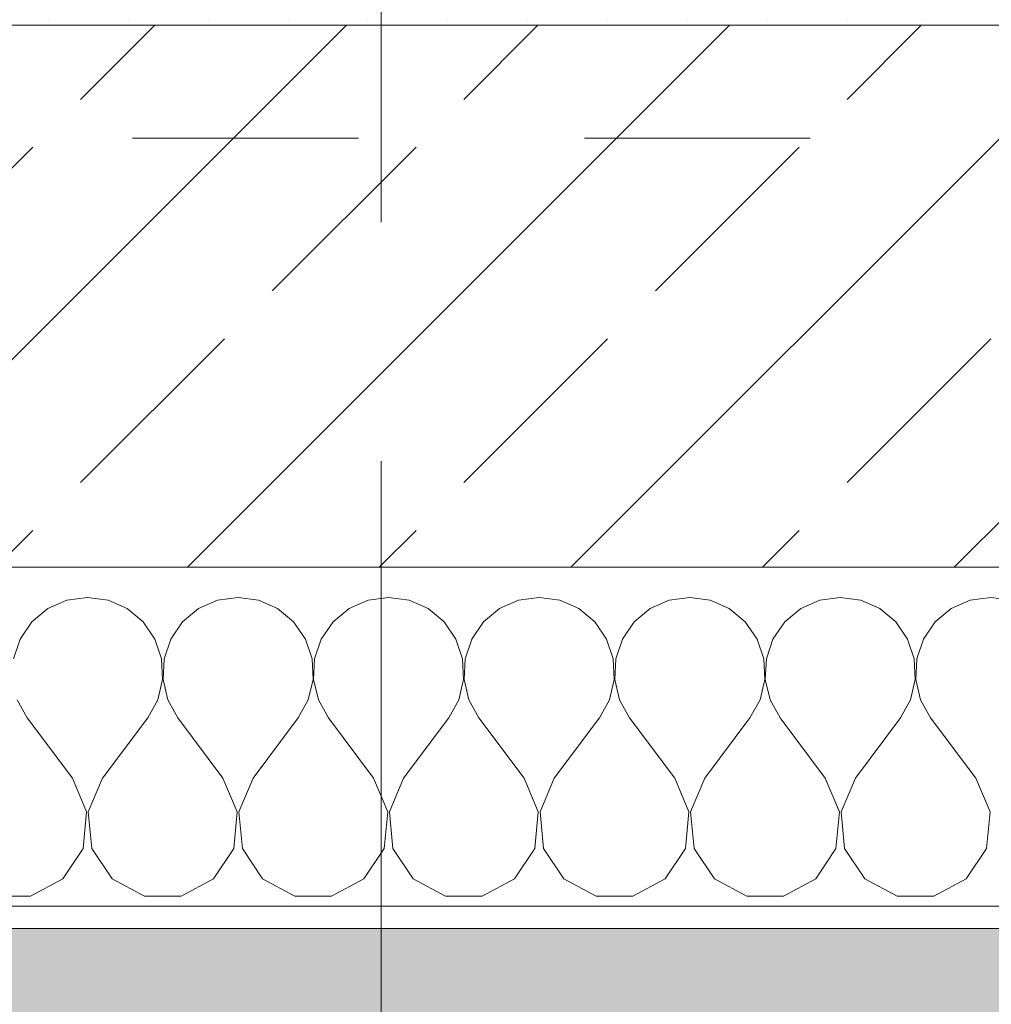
# Model space of a CAD drawing. Header units: metres. Extents: x -4 to 99, y -11 to 17.
# Tile 611 of 656: x 57.97 to 58.4, y -0.189 to 0.247. Entities that reach past the tile are written whole.
import ezdxf

# ---------------------------------------------------------------- set-up
doc = ezdxf.new("R2010")
doc.units = ezdxf.units.M
doc.header["$MEASUREMENT"] = 0
doc.linetypes.add('Strichlinie doppelt', pattern=[0.546806, 0.264583, -0.105833, 0.070556, -0.105833])
doc.linetypes.add('Untersicht', pattern=[0.1, 0.075, -0.025])
for name, color, linetype in [('152 - Bemaßung_ Beschriftung.Ausbau', 7, 'Continuous'), ('302 - Elemente.Schraffur', 7, 'Continuous'), ('451 - Universal.Achsen Raster', 7, 'Continuous'), ('603 - Struktur.Bodenplatte_ Decke Roh', 7, 'Continuous'), ('604 - Struktur.Wand Aussen', 7, 'Continuous'), ('607 - Struktur.Stütze', 7, 'Continuous'), ('Neubau_653 - Abdeckung.TB Verkofferung', 7, 'Continuous')]:
    doc.layers.add(name, color=color, linetype=linetype)
doc.styles.add('ERSTELLTER_STIL_2', font='txt')
doc.dimstyles.new('ERSTELLTER_STIL__1', dxfattribs={"dimtxt": 0.1, "dimasz": 0.0532, "dimexe": 0.18, "dimexo": 0.0625, "dimgap": 0, "dimtad": 1, "dimzin": 0, "dimdsep": 46, "dimtxsty": 'ERSTELLTER_STIL_2', "dimblk": 'ARROWHEAD_2', "dimblk1": 'ARROWHEAD_2', "dimblk2": 'ARROWHEAD_2', "dimcen": 0.09, "dimse1": 1, "dimse2": 1, "dimclrd": 7, "dimclre": 7, "dimclrt": 7, "dimazin": 0, "dimtfac": 1, "dimtdec": 4, "dimtmove": 0, "dimatfit": 3, "dimfxl": 1, "dimtolj": 1, "dimtzin": 0, "dimarcsym": 0})
doc.dimstyles.new('ERSTELLTER_STIL__2', dxfattribs={"dimtxt": 0.1, "dimasz": 0.0532, "dimexe": 0.18, "dimexo": 0.0625, "dimgap": 0, "dimtad": 1, "dimtih": 1, "dimtoh": 1, "dimzin": 0, "dimdsep": 46, "dimtxsty": 'ERSTELLTER_STIL_2', "dimblk": 'ARROWHEAD_2', "dimblk1": 'ARROWHEAD_2', "dimblk2": 'ARROWHEAD_2', "dimcen": 0.09, "dimse1": 1, "dimse2": 1, "dimclrd": 7, "dimclre": 7, "dimclrt": 7, "dimazin": 0, "dimtfac": 1, "dimtdec": 4, "dimtmove": 0, "dimatfit": 3, "dimfxl": 1, "dimtolj": 1, "dimtzin": 0, "dimarcsym": 0})
doc.dimstyles.new('ERSTELLTER_STIL__4', dxfattribs={"dimtxt": 0.1, "dimasz": 0.0532, "dimexe": 0.18, "dimexo": 0.0625, "dimgap": 0, "dimtad": 1, "dimzin": 0, "dimdsep": 46, "dimtxsty": 'ERSTELLTER_STIL_2', "dimblk": 'ARROWHEAD_2', "dimblk1": 'ARROWHEAD_2', "dimblk2": 'ARROWHEAD_2', "dimcen": 0.09, "dimse1": 1, "dimse2": 1, "dimclrd": 7, "dimclre": 7, "dimclrt": 7, "dimazin": 0, "dimtfac": 1, "dimtdec": 4, "dimtmove": 2, "dimatfit": 3, "dimfxl": 1, "dimtolj": 1, "dimtzin": 0, "dimarcsym": 0})
pattern_1 = [(45, (0, 0), (-0.01767767, 0.01767767), [0, -0.025])]

# ---------------------------------------------------------------- blocks, each defined once
blk = doc.blocks.new('*X101')
at = {"layer": '604 - Struktur.Wand Aussen', "color": 7, "linetype": 'Continuous', "lineweight": 5}
for p, q in [((58, -0.00833), (57.99089, -0.0096)), ((58.00911, -0.0096), (58, -0.00833)), ((58.06667, -0.00833), (58.05756, -0.0096)), ((58.07578, -0.0096), (58.06667, -0.00833)), ((58.13333, -0.00833), (58.12422, -0.0096)), ((58.14244, -0.0096), (58.13333, -0.00833)), ((58.2, -0.00833), (58.19089, -0.0096)), ((58.20911, -0.0096), (58.2, -0.00833)), ((58.26667, -0.00833), (58.25756, -0.0096)), ((58.27578, -0.0096), (58.26667, -0.00833)), ((58.33333, -0.00833), (58.32422, -0.0096)), ((58.34244, -0.0096), (58.33333, -0.00833)), ((58.4, -0.00833), (58.39089, -0.0096)), ((58.40911, -0.0096), (58.4, -0.00833)), ((57.99089, -0.0096), (57.98248, -0.01331)), ((58.01752, -0.01331), (58.00911, -0.0096)), ((58.05756, -0.0096), (58.04914, -0.01331)), ((58.08419, -0.01331), (58.07578, -0.0096)), ((58.12422, -0.0096), (58.11581, -0.01331)), ((58.15086, -0.01331), (58.14244, -0.0096)), ((58.19089, -0.0096), (58.18248, -0.01331)), ((58.21752, -0.01331), (58.20911, -0.0096)), ((58.25756, -0.0096), (58.24914, -0.01331)), ((58.28419, -0.01331), (58.27578, -0.0096)), ((58.32422, -0.0096), (58.31581, -0.01331)), ((58.35086, -0.01331), (58.34244, -0.0096)), ((58.39089, -0.0096), (58.38248, -0.01331)), ((57.98248, -0.01331), (57.97539, -0.01918)), ((58.02461, -0.01918), (58.01752, -0.01331)), ((58.04914, -0.01331), (58.04206, -0.01918)), ((58.09127, -0.01918), (58.08419, -0.01331)), ((58.11581, -0.01331), (58.10873, -0.01918)), ((58.15794, -0.01918), (58.15086, -0.01331)), ((58.18248, -0.01331), (58.17539, -0.01918)), ((58.22461, -0.01918), (58.21752, -0.01331)), ((58.24914, -0.01331), (58.24206, -0.01918)), ((58.29127, -0.01918), (58.28419, -0.01331)), ((58.31581, -0.01331), (58.30873, -0.01918)), ((58.35794, -0.01918), (58.35086, -0.01331)), ((58.38248, -0.01331), (58.37539, -0.01918)), ((57.97539, -0.01918), (57.97019, -0.02676)), ((58.02981, -0.02676), (58.02461, -0.01918)), ((58.04206, -0.01918), (58.03685, -0.02676)), ((58.09648, -0.02676), (58.09127, -0.01918)), ((58.10873, -0.01918), (58.10352, -0.02676)), ((58.16315, -0.02676), (58.15794, -0.01918)), ((58.17539, -0.01918), (58.17019, -0.02676)), ((58.22981, -0.02676), (58.22461, -0.01918)), ((58.24206, -0.01918), (58.23685, -0.02676)), ((58.29648, -0.02676), (58.29127, -0.01918)), ((58.30873, -0.01918), (58.30352, -0.02676)), ((58.36315, -0.02676), (58.35794, -0.01918)), ((58.37539, -0.01918), (58.37019, -0.02676)), ((57.97019, -0.02676), (57.96725, -0.03547)), ((58.03275, -0.03547), (58.02981, -0.02676)), ((58.03685, -0.02676), (58.03391, -0.03547)), ((58.09942, -0.03547), (58.09648, -0.02676)), ((58.10352, -0.02676), (58.10058, -0.03547)), ((58.16609, -0.03547), (58.16315, -0.02676)), ((58.17019, -0.02676), (58.16725, -0.03547)), ((58.23275, -0.03547), (58.22981, -0.02676)), ((58.23685, -0.02676), (58.23391, -0.03547)), ((58.29942, -0.03547), (58.29648, -0.02676)), ((58.30352, -0.02676), (58.30058, -0.03547)), ((58.36609, -0.03547), (58.36315, -0.02676)), ((58.37019, -0.02676), (58.36725, -0.03547)), ((58.0332, -0.04466), (58.03275, -0.03547)), ((58.03391, -0.03547), (58.03347, -0.04466)), ((58.09987, -0.04466), (58.09942, -0.03547)), ((58.10058, -0.03547), (58.10013, -0.04466)), ((58.16653, -0.04466), (58.16609, -0.03547)), ((58.16725, -0.03547), (58.1668, -0.04466)), ((58.2332, -0.04466), (58.23275, -0.03547)), ((58.23391, -0.03547), (58.23347, -0.04466)), ((58.29987, -0.04466), (58.29942, -0.03547)), ((58.30058, -0.03547), (58.30013, -0.04466)), ((58.36653, -0.04466), (58.36609, -0.03547)), ((58.36725, -0.03547), (58.3668, -0.04466)), ((58.03112, -0.05362), (58.0332, -0.04466)), ((58.03347, -0.04466), (58.03555, -0.05362)), ((58.09778, -0.05362), (58.09987, -0.04466)), ((58.10013, -0.04466), (58.10222, -0.05362)), ((58.16445, -0.05362), (58.16653, -0.04466)), ((58.1668, -0.04466), (58.16888, -0.05362)), ((58.23112, -0.05362), (58.2332, -0.04466)), ((58.23347, -0.04466), (58.23555, -0.05362)), ((58.29778, -0.05362), (58.29987, -0.04466)), ((58.30013, -0.04466), (58.30222, -0.05362)), ((58.36445, -0.05362), (58.36653, -0.04466)), ((58.3668, -0.04466), (58.36888, -0.05362)), ((57.96888, -0.05362), (57.97333, -0.06167)), ((58.02667, -0.06167), (58.03112, -0.05362)), ((58.03555, -0.05362), (58.04, -0.06167)), ((58.09333, -0.06167), (58.09778, -0.05362)), ((58.10222, -0.05362), (58.10667, -0.06167)), ((58.16, -0.06167), (58.16445, -0.05362)), ((58.16888, -0.05362), (58.17333, -0.06167)), ((58.22667, -0.06167), (58.23112, -0.05362)), ((58.23555, -0.05362), (58.24, -0.06167)), ((58.29333, -0.06167), (58.29778, -0.05362)), ((58.30222, -0.05362), (58.30667, -0.06167)), ((58.36, -0.06167), (58.36445, -0.05362)), ((58.36888, -0.05362), (58.37333, -0.06167)), ((57.99333, -0.08833), (57.97333, -0.06167)), ((58.00667, -0.08833), (58.02667, -0.06167)), ((58.06, -0.08833), (58.04, -0.06167)), ((58.07333, -0.08833), (58.09333, -0.06167)), ((58.12667, -0.08833), (58.10667, -0.06167)), ((58.14, -0.08833), (58.16, -0.06167)), ((58.19333, -0.08833), (58.17333, -0.06167)), ((58.20667, -0.08833), (58.22667, -0.06167)), ((58.26, -0.08833), (58.24, -0.06167)), ((58.27333, -0.08833), (58.29333, -0.06167)), ((58.32667, -0.08833), (58.30667, -0.06167)), ((58.34, -0.08833), (58.36, -0.06167)), ((58.39333, -0.08833), (58.37333, -0.06167)), ((57.99962, -0.1033), (57.99333, -0.08833)), ((58.00667, -0.08833), (58.00038, -0.1033)), ((58.06629, -0.1033), (58.06, -0.08833)), ((58.07333, -0.08833), (58.06705, -0.1033)), ((58.13295, -0.1033), (58.12667, -0.08833)), ((58.14, -0.08833), (58.13371, -0.1033)), ((58.19962, -0.1033), (58.19333, -0.08833)), ((58.20667, -0.08833), (58.20038, -0.1033)), ((58.26629, -0.1033), (58.26, -0.08833)), ((58.27333, -0.08833), (58.26705, -0.1033)), ((58.33295, -0.1033), (58.32667, -0.08833)), ((58.34, -0.08833), (58.33371, -0.1033)), ((58.39962, -0.1033), (58.39333, -0.08833)), ((57.99808, -0.11947), (57.99962, -0.1033)), ((58.00038, -0.1033), (58.00192, -0.11947)), ((58.06475, -0.11947), (58.06629, -0.1033)), ((58.06705, -0.1033), (58.06858, -0.11947)), ((58.13142, -0.11947), (58.13295, -0.1033)), ((58.13371, -0.1033), (58.13525, -0.11947)), ((58.19808, -0.11947), (58.19962, -0.1033)), ((58.20038, -0.1033), (58.20192, -0.11947)), ((58.26475, -0.11947), (58.26629, -0.1033)), ((58.26705, -0.1033), (58.26858, -0.11947)), ((58.33142, -0.11947), (58.33295, -0.1033)), ((58.33371, -0.1033), (58.33525, -0.11947)), ((58.39808, -0.11947), (58.39962, -0.1033)), ((57.9891, -0.13299), (57.99808, -0.11947)), ((58.00192, -0.11947), (58.0109, -0.13299)), ((58.05576, -0.13299), (58.06475, -0.11947)), ((58.06858, -0.11947), (58.07757, -0.13299)), ((58.12243, -0.13299), (58.13142, -0.11947)), ((58.13525, -0.11947), (58.14424, -0.13299)), ((58.1891, -0.13299), (58.19808, -0.11947)), ((58.20192, -0.11947), (58.2109, -0.13299)), ((58.25576, -0.13299), (58.26475, -0.11947)), ((58.26858, -0.11947), (58.27757, -0.13299)), ((58.32243, -0.13299), (58.33142, -0.11947)), ((58.33525, -0.11947), (58.34424, -0.13299)), ((58.3891, -0.13299), (58.39808, -0.11947)), ((57.97479, -0.14066), (57.9891, -0.13299)), ((58.0109, -0.13299), (58.02521, -0.14066)), ((58.04145, -0.14066), (58.05576, -0.13299)), ((58.07757, -0.13299), (58.09188, -0.14066)), ((58.10812, -0.14066), (58.12243, -0.13299)), ((58.14424, -0.13299), (58.15855, -0.14066)), ((58.17479, -0.14066), (58.1891, -0.13299)), ((58.2109, -0.13299), (58.22521, -0.14066)), ((58.24145, -0.14066), (58.25576, -0.13299)), ((58.27757, -0.13299), (58.29188, -0.14066)), ((58.30812, -0.14066), (58.32243, -0.13299)), ((58.34424, -0.13299), (58.35855, -0.14066)), ((58.37479, -0.14066), (58.3891, -0.13299)), ((57.95855, -0.14066), (57.97479, -0.14066)), ((58.02521, -0.14066), (58.04145, -0.14066)), ((58.09188, -0.14066), (58.10812, -0.14066)), ((58.15855, -0.14066), (58.17479, -0.14066)), ((58.22521, -0.14066), (58.24145, -0.14066)), ((58.29188, -0.14066), (58.30812, -0.14066)), ((58.35855, -0.14066), (58.37479, -0.14066))]:
    blk.add_line(p, q, dxfattribs=at)
blk = doc.blocks.new('*D363')
at = {"layer": '152 - Bemaßung_ Beschriftung.Ausbau', "color": 7, "linetype": 'Continuous', "lineweight": 5}
for p, q in [((-1.675, 0.005), (-1.675, 0.245)), ((-1.71, 0.02521), (-1.64, -0.01521)), ((-1.6225, 0.005), (-1.7275, 0.005)), ((-1.675, -0.145), (-1.675, 0.005)), ((-1.71, -0.12479), (-1.64, -0.16521)), ((-1.6225, -0.145), (-1.7275, -0.145)), ((-1.675, -0.17923), (-1.675, -0.145))]:
    blk.add_line(p, q, dxfattribs=at)
at = {"layer": '152 - Bemaßung_ Beschriftung.Ausbau', "color": 7, "lineweight": 5, "insert": (-1.68664, -0.14589), "char_height": 0.1, "attachment_point": 7, "rotation": 90, "style": 'ERSTELLTER_STIL_2'}
blk.add_mtext('\\A1;{\\pql;\\fArial|b0|i0|c0|p38;15}', dxfattribs=at)
blk = doc.blocks.new('ARROWHEAD_2')
at = {"color": 0, "linetype": 'Continuous', "lineweight": 0}
for p, q in [((-0.3781, -0.655), (0.3781, 0.655)), ((0, 0), (-1, 0))]:
    blk.add_line(p, q, dxfattribs=at)
blk = doc.blocks.new('*D364')
at = {"layer": '152 - Bemaßung_ Beschriftung.Ausbau', "color": 7, "linetype": 'Continuous', "lineweight": 5}
blk.add_line((-1.71, 0.02521), (-1.64, -0.01521), dxfattribs=at)
blk = doc.blocks.new('*D369')
at = {"layer": '152 - Bemaßung_ Beschriftung.Ausbau', "color": 7, "linetype": 'Continuous', "lineweight": 5}
for p, q in [((-2.175, 0.005), (-2.175, 0.245)), ((-2.21, 0.02521), (-2.14, -0.01521)), ((-2.1225, 0.005), (-2.2275, 0.005)), ((-2.175, -0.145), (-2.175, 0.005)), ((-2.21, -0.12479), (-2.14, -0.16521)), ((-2.1225, -0.145), (-2.2275, -0.145)), ((-2.175, -0.17923), (-2.175, -0.145))]:
    blk.add_line(p, q, dxfattribs=at)
at = {"layer": '152 - Bemaßung_ Beschriftung.Ausbau', "color": 7, "lineweight": 5, "insert": (-2.1845, -0.14511), "char_height": 0.1, "attachment_point": 7, "rotation": 90, "style": 'ERSTELLTER_STIL_2'}
blk.add_mtext('\\A1;{\\pql;\\fArial|b0|i0|c0|p38;15}', dxfattribs=at)
blk = doc.blocks.new('*D370')
at = {"layer": '152 - Bemaßung_ Beschriftung.Ausbau', "color": 7, "linetype": 'Continuous', "lineweight": 5}
for p, q in [((-2.21, 0.27019), (-2.14, 0.22978)), ((-2.14, 0.22479), (-2.21, 0.26521)), ((-2.1225, 0.245), (-2.2275, 0.245)), ((-2.175, 0.005), (-2.175, 0.245)), ((-2.21, 0.02521), (-2.14, -0.01521))]:
    blk.add_line(p, q, dxfattribs=at)
at = {"layer": '152 - Bemaßung_ Beschriftung.Ausbau', "color": 7, "lineweight": 5, "insert": (-2.195, 0.04911), "char_height": 0.1, "attachment_point": 7, "rotation": 90, "style": 'ERSTELLTER_STIL_2'}
blk.add_mtext('\\A1;{\\pql;\\fArial|b0|i0|c0|p38;24}', dxfattribs=at)
blk = doc.blocks.new('*D418')
at = {"layer": '152 - Bemaßung_ Beschriftung.Ausbau', "color": 7, "linetype": 'Continuous', "lineweight": 5}
for p, q in [((57.55, -4.1125), (57.55, -4.0075)), ((58.73, -4.1125), (58.73, -4.0075)), ((57.57021, -4.025), (57.52979, -4.095)), ((58.75021, -4.025), (58.70979, -4.095)), ((57.55, -4.06), (58.73, -4.06))]:
    blk.add_line(p, q, dxfattribs=at)
at = {"layer": '152 - Bemaßung_ Beschriftung.Ausbau', "color": 7, "lineweight": 5, "insert": (58.00697, -4.04), "char_height": 0.1, "attachment_point": 7, "style": 'ERSTELLTER_STIL_2'}
blk.add_mtext('\\A1;{\\pql;\\fArial|b0|i0|c0|p38;1,18}', dxfattribs=at)
blk = doc.blocks.new('*D451')
at = {"layer": '152 - Bemaßung_ Beschriftung.Ausbau', "color": 7, "linetype": 'Continuous', "lineweight": 5}
for p, q in [((54.62, -4.6125), (54.62, -4.5075)), ((58.07, -4.6125), (58.07, -4.5075)), ((54.64021, -4.525), (54.59979, -4.595)), ((58.09021, -4.525), (58.04979, -4.595)), ((54.62, -4.56), (58.07, -4.56))]:
    blk.add_line(p, q, dxfattribs=at)
at = {"layer": '152 - Bemaßung_ Beschriftung.Ausbau', "color": 7, "lineweight": 5, "char_height": 0.1, "attachment_point": 7, "style": 'ERSTELLTER_STIL_2'}
for s, insert in [('\\A1;{\\pql;\\fArial|b0|i0|c0|p38;13\\fArial|b0|i0|c0|p38;\\A1{\\H.66x;\\S5^  ;}}', (57.84791, -4.54171)), ('\\A1;{\\pql;\\fArial|b0|i0|c0|p38;3,45}', (56.11104, -4.54))]:
    blk.add_mtext(s, dxfattribs=dict(at, insert=insert))
blk = doc.blocks.new('*D452')
at = {"layer": '152 - Bemaßung_ Beschriftung.Ausbau', "color": 7, "linetype": 'Continuous', "lineweight": 5}
for p, q in [((58.07, -4.6125), (58.07, -4.5075)), ((58.205, -4.6125), (58.205, -4.5075)), ((58.09021, -4.525), (58.04979, -4.595)), ((58.22521, -4.525), (58.18479, -4.595)), ((58.07, -4.56), (58.205, -4.56))]:
    blk.add_line(p, q, dxfattribs=at)
blk = doc.blocks.new('*D453')
at = {"layer": '152 - Bemaßung_ Beschriftung.Ausbau', "color": 7, "linetype": 'Continuous', "lineweight": 5}
for p, q in [((58.205, -4.6125), (58.205, -4.5075)), ((62.03503, -4.6125), (62.03503, -4.5075)), ((58.22521, -4.525), (58.18479, -4.595)), ((62.05523, -4.525), (62.01482, -4.595)), ((58.205, -4.56), (62.03503, -4.56))]:
    blk.add_line(p, q, dxfattribs=at)
at = {"layer": '152 - Bemaßung_ Beschriftung.Ausbau', "color": 7, "lineweight": 5, "insert": (59.98698, -4.54), "char_height": 0.1, "attachment_point": 7, "style": 'ERSTELLTER_STIL_2'}
blk.add_mtext('\\A1;{\\pql;\\fArial|b0|i0|c0|p38;3,83}', dxfattribs=at)
blk = doc.blocks.new('*D490')
at = {"layer": '152 - Bemaßung_ Beschriftung.Ausbau', "color": 7, "linetype": 'Continuous', "lineweight": 5}
for p, q in [((54.67999, -5.1125), (54.67999, -5.0075)), ((57.97999, -5.1125), (57.97999, -5.0075)), ((54.7002, -5.025), (54.65978, -5.095)), ((58.0002, -5.025), (57.95978, -5.095)), ((54.67999, -5.06), (57.97999, -5.06))]:
    blk.add_line(p, q, dxfattribs=at)
at = {"layer": '152 - Bemaßung_ Beschriftung.Ausbau', "color": 7, "lineweight": 5, "insert": (56.19696, -5.04), "char_height": 0.1, "attachment_point": 7, "style": 'ERSTELLTER_STIL_2'}
blk.add_mtext('\\A1;{\\pql;\\fArial|b0|i0|c0|p38;3,30}', dxfattribs=at)
blk = doc.blocks.new('*D491')
at = {"layer": '152 - Bemaßung_ Beschriftung.Ausbau', "color": 7, "linetype": 'Continuous', "lineweight": 5}
for p, q in [((57.97999, -5.1125), (57.97999, -5.0075)), ((58.27999, -5.1125), (58.27999, -5.0075)), ((58.0002, -5.025), (57.95978, -5.095)), ((58.3002, -5.025), (58.25978, -5.095)), ((57.97999, -5.06), (58.27999, -5.06))]:
    blk.add_line(p, q, dxfattribs=at)
at = {"layer": '152 - Bemaßung_ Beschriftung.Ausbau', "color": 7, "lineweight": 5, "insert": (58.0541, -5.04), "char_height": 0.1, "attachment_point": 7, "style": 'ERSTELLTER_STIL_2'}
blk.add_mtext('\\A1;{\\pql;\\fArial|b0|i0|c0|p38;30}', dxfattribs=at)
blk = doc.blocks.new('*D492')
at = {"layer": '152 - Bemaßung_ Beschriftung.Ausbau', "color": 7, "linetype": 'Continuous', "lineweight": 5}
for p, q in [((58.27999, -5.1125), (58.27999, -5.0075)), ((61.57999, -5.1125), (61.57999, -5.0075)), ((58.3002, -5.025), (58.25978, -5.095)), ((61.6002, -5.025), (61.55978, -5.095)), ((58.27999, -5.06), (61.57999, -5.06))]:
    blk.add_line(p, q, dxfattribs=at)
at = {"layer": '152 - Bemaßung_ Beschriftung.Ausbau', "color": 7, "lineweight": 5, "insert": (59.79696, -5.04), "char_height": 0.1, "attachment_point": 7, "style": 'ERSTELLTER_STIL_2'}
blk.add_mtext('\\A1;{\\pql;\\fArial|b0|i0|c0|p38;3,30}', dxfattribs=at)
blk = doc.blocks.new('*D497')
at = {"layer": '152 - Bemaßung_ Beschriftung.Ausbau', "color": 7, "linetype": 'Continuous', "lineweight": 5}
for p, q in [((-0.165, -5.6125), (-0.165, -5.5075)), ((62.42503, -5.6125), (62.42503, -5.5075)), ((-0.14479, -5.525), (-0.18521, -5.595)), ((62.40482, -5.595), (62.44523, -5.525)), ((-0.19923, -5.56), (-0.165, -5.56)), ((-0.165, -5.56), (62.42503, -5.56)), ((62.42503, -5.56), (62.45926, -5.56))]:
    blk.add_line(p, q, dxfattribs=at)
at = {"layer": '152 - Bemaßung_ Beschriftung.Ausbau', "color": 7, "lineweight": 5, "insert": (30.95904, -5.54), "char_height": 0.1, "attachment_point": 7, "style": 'ERSTELLTER_STIL_2'}
blk.add_mtext('\\A1;{\\pql;\\fArial|b0|i0|c0|p38;62,59}', dxfattribs=at)

msp = doc.modelspace()

# ---------------------------------------------------------------- hatches: boundary and pattern name
at = {"layer": '302 - Elemente.Schraffur', "linetype": 'Continuous', "lineweight": 0, "true_color": 0x282828}
msp.add_hatch(color=250, dxfattribs=at).paths.add_polyline_path([(55.21999, -3.31), (62.43503, -3.31), (62.43503, -0.155), (55.21999, -0.155)])
at = {"layer": '604 - Struktur.Wand Aussen', "linetype": 'Continuous', "lineweight": 0, "true_color": 0x000000}
h = msp.add_hatch(dxfattribs=at)
h.set_pattern_fill('Gips_0001', color=18, style=0, pattern_type=2)
h.set_pattern_definition(pattern_1)
h.paths.add_polyline_path([(58.28999, 0.255), (58.28999, 0.245), (58.73, 0.245), (58.73, 0.255)])
h = msp.add_hatch(dxfattribs=at)
h.set_pattern_fill('Beton__Stahlbeton_0001', color=18, style=0, pattern_type=2)
h.set_pattern_definition([(45, (0, 0), (-0.08485281, 0.08485281), []), (45, (-0.04243, 0.04243), (-0.08485281, 0.08485281), [0.09, -0.03])])
h.paths.add_polyline_path([(57.49, 0.005), (58.79, 0.005), (58.79, 0.125), (58.73, 0.125), (58.73, 0.195), (58.73, 0.245), (57.55, 0.245), (57.55, 0.195), (57.55, 0.125), (57.49, 0.125)])
h = msp.add_hatch(dxfattribs=at)
h.set_pattern_fill('Verputz_0001', color=18, style=0, pattern_type=2)
h.set_pattern_definition([(0, (0, 0), (0, 0.08660254), [0, -0.05]), (0, (0.025, 0.0433), (0, 0.08660254), [0, -0.05])])
h.paths.add_polyline_path([(57.46, -0.145), (57.46, -0.155), (58.82, -0.155), (58.82, -0.145)])
at = {"layer": '607 - Struktur.Stütze', "linetype": 'Continuous', "lineweight": 0, "true_color": 0x000000}
h = msp.add_hatch(dxfattribs=at)
h.set_pattern_fill('Gips_0001', color=18, style=0, pattern_type=2)
h.set_pattern_definition(pattern_1)
h.paths.add_polyline_path([(57.96999, 0.255), (57.96999, 0.245), (58.28999, 0.245), (58.28999, 0.255), (58.27999, 0.255), (58.27999, 0.24998), (57.97999, 0.24998), (57.97999, 0.255)])

# ---------------------------------------------------------------- linework, layer by layer
at = {"layer": '451 - Universal.Achsen Raster', "color": 160, "linetype": 'Strichlinie doppelt', "lineweight": 9, "true_color": 0x3232ff}
msp.add_line((58.12999, -10.585), (58.12999, 16.355), dxfattribs=at)
at = {"layer": '603 - Struktur.Bodenplatte_ Decke Roh', "color": 7, "linetype": 'Continuous', "lineweight": 18, "flags": 128}
msp.add_lwpolyline([(55.21999, 0.005), (62.27503, 0.005)], dxfattribs=at)
at = {"layer": '604 - Struktur.Wand Aussen', "color": 7, "linetype": 'Continuous', "lineweight": 13}
for p, q in [((58.73, 0.245), (57.55, 0.245)), ((57.49, 0.005), (58.79, 0.005))]:
    msp.add_line(p, q, dxfattribs=at)
at = {"layer": '604 - Struktur.Wand Aussen', "color": 7, "linetype": 'Continuous', "lineweight": 5}
msp.add_line((57.49, -0.145), (58.79, -0.145), dxfattribs=at)
at = {"layer": '604 - Struktur.Wand Aussen', "color": 7, "linetype": 'Continuous', "lineweight": 5, "flags": 128}
msp.add_lwpolyline([(57.46, -0.155), (58.82, -0.155)], dxfattribs=at)
at = {"layer": 'Neubau_653 - Abdeckung.TB Verkofferung', "color": 1, "linetype": 'Untersicht', "lineweight": 9}
msp.add_line((51.02, 0.19498), (62.02503, 0.19498), dxfattribs=at)

# ---------------------------------------------------------------- block references
at = {"layer": '604 - Struktur.Wand Aussen', "color": 7, "lineweight": 18}
msp.add_blockref('*X101', (0, 0), dxfattribs=at)

# ---------------------------------------------------------------- dimensions: what is measured, and where the dimension line sits
at = {"layer": '152 - Bemaßung_ Beschriftung.Ausbau', "color": 7, "linetype": 'Continuous', "lineweight": 5}
for base, p1, p2, picture, middle in [((58.07, -4.56), (54.62, 2.94998), (58.07, 3.31249), '*D451', (56.24093, -4.49)), ((58.205, -4.5599999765), (58.07, 3.3124911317), (58.205, 3.2524911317), '*D452', (58.0592080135, -4.4899999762)), ((62.03503, -4.56), (58.205, 3.25249), (62.03503, 0.245), '*D453', (60.11687, -4.49)), ((57.97999, -5.06), (54.67999, 0.69998), (57.97999, 0.69998), '*D490', (56.32684, -4.99)), ((58.27999, -5.06), (57.97999, 0.69998), (58.27999, 0.69998), '*D491', (58.13034, -4.99)), ((61.57999, -5.06), (58.27999, 0.69998), (61.57999, 0.69998), '*D492', (59.92684, -4.99)), ((58.73, -4.06), (57.55, 0.125), (58.73, 0.125), '*D418', (58.13685, -3.99)), ((62.42503, -5.56), (-0.165, -0.145), (62.42503, -0.145), '*D497', (31.12704, -5.49))]:
    dim = msp.add_linear_dim(base=base, p1=p1, p2=p2, dimstyle='ERSTELLTER_STIL__2', dxfattribs=at)
    dim.commit()
    dim.dimension.update_dxf_attribs({"geometry": picture, "text_midpoint": middle, "dimtype": 160})
for base, p1, p2, dimstyle, picture, middle in [((-2.175, 0.245), (62.27503, 0.005), (0.36999, 0.245), 'ERSTELLTER_STIL__1', '*D370', (-2.245, 0.12535)), ((-2.175, 0.005), (-0.165, -0.145), (62.27503, 0.005), 'ERSTELLTER_STIL__4', '*D369', (-2.2345, -0.06888)), ((-1.675, 0.005), (-0.165, -0.145), (62.27503, 0.005), 'ERSTELLTER_STIL__4', '*D363', (-1.73664, -0.06965)), ((-1.675, 0.005), (62.275025, 0.005), (-0.015, 0.005), 'ERSTELLTER_STIL__1', '*D364', (-1.7450000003, 0.001853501))]:
    dim = msp.add_linear_dim(base=base, p1=p1, p2=p2, angle=90, dimstyle=dimstyle, dxfattribs=at)
    dim.commit()
    dim.dimension.update_dxf_attribs({"geometry": picture, "text_midpoint": middle, "dimtype": 160, "text_rotation": 90})

doc.saveas('drawing.dxf')
